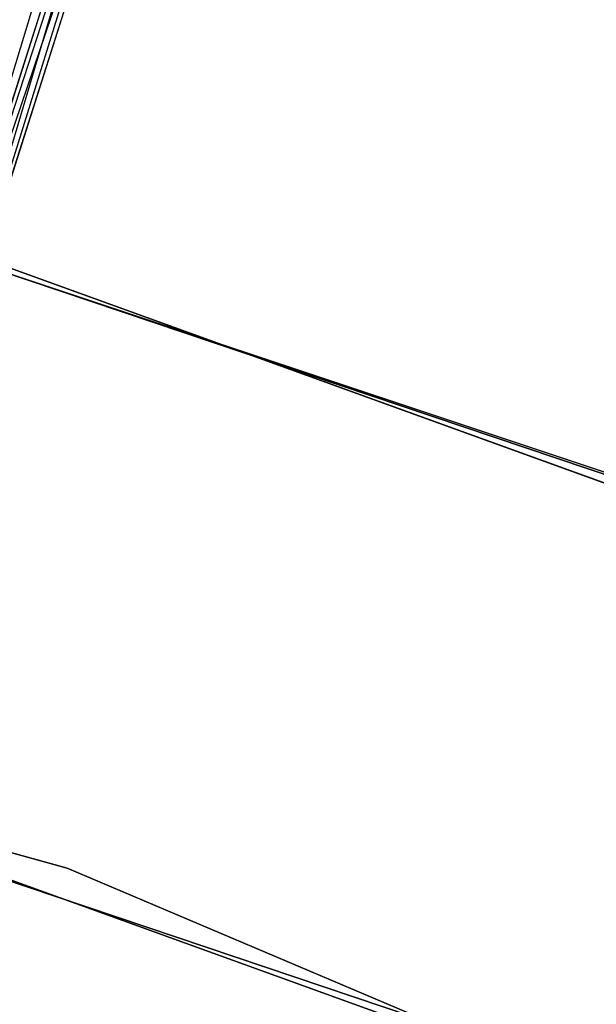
# Model space of a CAD drawing. Extents: x -91 to 91, y -91 to 262.
# Tile 406 of 480: x 20.27 to 21.77, y 58.14 to 60.71. Entities that reach past the tile are written whole.
import ezdxf

# ---------------------------------------------------------------- set-up
doc = ezdxf.new("R2010")
doc.units = 0
doc.header["$LTSCALE"] = 25.4
doc.layers.get('0').update_dxf_attribs({"linetype": 'CONTINUOUS'})

# ---------------------------------------------------------------- blocks, each defined once
blk = doc.blocks.new('ETE0_STL_1')
at = {"color": 0}
for p, q in [((19.8413, 59.2256, 170.3622), (22.0703, 66.5884, 170.5757)), ((19.8413, 59.2256, 170.3622), (22.0703, 66.5884, 170.5757)), ((19.8413, 59.2256, 169.653), (22.177, 66.5544, 169.653)), ((19.8413, 59.2256, 169.653), (22.177, 66.5544, 169.653)), ((19.8962, 59.2081, 169.8871), (22.177, 66.5544, 169.653)), ((19.8962, 59.2081, 169.8871), (22.177, 66.5544, 169.653)), ((19.8413, 59.2256, 170.3622), (22.232, 66.5368, 170.1281)), ((19.8413, 59.2256, 170.3622), (22.232, 66.5368, 170.1281)), ((19.8962, 59.2081, 170.1281), (22.232, 66.5368, 170.1281)), ((19.8962, 59.2081, 170.1281), (22.232, 66.5368, 170.1281)), ((19.8962, 59.2081, 169.8871), (22.232, 66.5368, 170.1281)), ((19.8962, 59.2081, 169.8871), (22.232, 66.5368, 170.1281)), ((19.8413, 59.2256, 320.3622), (20.7655, 62.1256, 320.1334)), ((19.8413, 59.2256, 320.3622), (20.7655, 62.1256, 320.1334)), ((19.8962, 59.2081, 320.1281), (20.7655, 62.1256, 320.1334)), ((19.8962, 59.2081, 320.1281), (20.7655, 62.1256, 320.1334)), ((19.8413, 59.2256, 319.653), (20.7989, 62.0404, 319.6635)), ((19.8413, 59.2256, 319.653), (20.7989, 62.0404, 319.6635)), ((19.8962, 59.2081, 319.8871), (20.7989, 62.0404, 319.6635)), ((19.8962, 59.2081, 320.1281), (20.7989, 62.0404, 319.6635)), ((19.8962, 59.2081, 320.1281), (20.7989, 62.0404, 319.6635)), ((19.8962, 59.2081, 319.8871), (20.7989, 62.0404, 319.6635)), ((23.9774, 58.7991, 158.5), (16.0974, 61.4257, 158.5)), ((16.0974, 61.4257, 159.5), (23.9774, 58.7991, 159.5)), ((23.9774, 58.7991, 158.5), (16.0974, 61.4257, 158.5)), ((16.0974, 61.4257, 159.5), (23.9774, 58.7991, 159.5)), ((16.2846, 61.3764, 159.5), (24.1565, 58.7257, 159.5)), ((24.1565, 58.7257, 169), (16.2846, 61.3764, 169)), ((16.2846, 61.3764, 159.5), (24.1565, 58.7257, 159.5)), ((24.1565, 58.7257, 169), (16.2846, 61.3764, 169)), ((25.4393, 58.1815, 330.5076), (17.6275, 61.0043, 330.5076)), ((17.6275, 61.0043, 321.0076), (25.4393, 58.1815, 321.0076)), ((25.4393, 58.1815, 330.5076), (17.6275, 61.0043, 330.5076)), ((17.6275, 61.0043, 321.0076), (25.4393, 58.1815, 321.0076)), ((20.3893, 58.4985, 327.5076), (12.5793, 60.6594, 327.5076)), ((12.5793, 60.6594, 328.5076), (20.3893, 58.4985, 328.5076)), ((20.3893, 58.4985, 327.5076), (12.5793, 60.6594, 327.5076)), ((12.5793, 60.6594, 328.5076), (20.3893, 58.4985, 328.5076)), ((23.5859, 57.3385, 159.5), (15.9, 59.9265, 159.5)), ((15.9, 59.9265, 169), (23.5859, 57.3385, 169)), ((15.9, 59.9265, 169), (23.5859, 57.3385, 169)), ((23.5859, 57.3385, 159.5), (15.9, 59.9265, 159.5)), ((17.2111, 59.5632, 330.5076), (24.8384, 56.8072, 330.5076)), ((24.8384, 56.8072, 321.0076), (17.2111, 59.5632, 321.0076)), ((24.8384, 56.8072, 321.0076), (17.2111, 59.5632, 321.0076)), ((17.2111, 59.5632, 330.5076), (24.8384, 56.8072, 330.5076)), ((27.8505, 55.3367, 327.5076), (20.3893, 58.4985, 327.5076)), ((20.3893, 58.4985, 327.5076), (20.3893, 58.4985, 328.5076)), ((20.3893, 58.4985, 328.5076), (27.8505, 55.3367, 328.5076)), ((20.3893, 58.4985, 327.5076), (20.3893, 58.4985, 328.5076)), ((27.8505, 55.3367, 327.5076), (20.3893, 58.4985, 327.5076)), ((20.3893, 58.4985, 328.5076), (27.8505, 55.3367, 328.5076))]:
    blk.add_line(p, q, dxfattribs=at)

msp = doc.modelspace()

# ---------------------------------------------------------------- block references
at = {"color": 253}
msp.add_blockref('ETE0_STL_1', (0, 0), dxfattribs=at)

doc.saveas('drawing.dxf')
